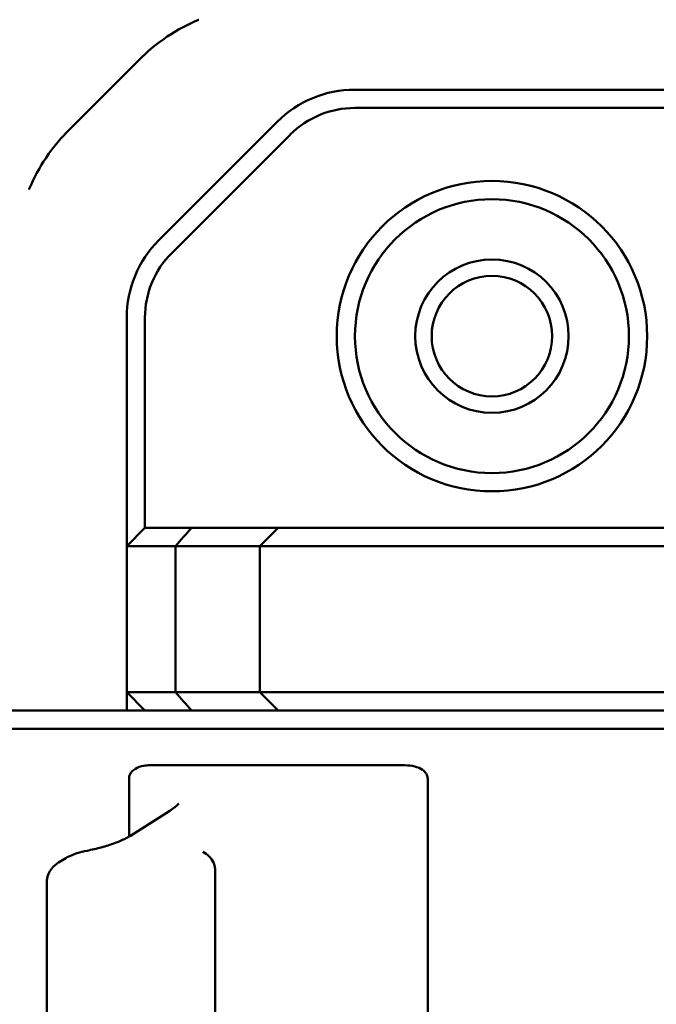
# Model space of a CAD drawing. Header units: millimetres. Extents: x 0 to 14369, y -869 to 2970.
# Tile 348 of 656: x 2115 to 2133, y 898 to 925. Entities that reach past the tile are written whole.
import ezdxf

# ---------------------------------------------------------------- set-up
doc = ezdxf.new("R2010")
doc.units = ezdxf.units.MM
doc.header["$LTSCALE"] = 10
doc.layers.add('Sichtbar (ISO)', color=7, linetype='Continuous', lineweight=50)

msp = doc.modelspace()

# ---------------------------------------------------------------- linework, layer by layer
at = {"layer": 'Sichtbar (ISO)'}
for p, q in [((2118.373, 923.468), (2116.429, 921.525)), ((2143.518, 922.635), (2124.26, 922.635)), ((2137.018, 922.135), (2124.26, 922.135)), ((2122.139, 921.756), (2118.896, 918.513)), ((2119.25, 918.16), (2122.493, 921.402)), ((2118.018, 910.135), (2118.018, 916.392)), ((2118.518, 916.392), (2118.518, 910.635)), ((2118.518, 910.635), (2118.018, 910.135)), ((2119.796, 910.635), (2118.518, 910.635)), ((2119.796, 910.635), (2122.166, 910.635)), ((2122.166, 910.635), (2121.666, 910.135)), ((2123.263, 910.635), (2122.166, 910.635)), ((2141.77, 910.635), (2123.263, 910.635)), ((2119.35, 910.135), (2118.018, 910.135)), ((2118.018, 906.135), (2118.018, 910.135)), ((2119.35, 906.135), (2119.35, 910.135)), ((2119.35, 910.135), (2121.666, 910.135)), ((2122.982, 910.135), (2121.666, 910.135)), ((2121.666, 910.135), (2121.666, 906.135)), ((2122.982, 910.135), (2161.434, 910.135)), ((2118.018, 906.135), (2119.35, 906.135)), ((2118.518, 905.635), (2118.018, 906.135)), ((2118.018, 905.635), (2118.018, 906.135)), ((2121.666, 906.135), (2119.35, 906.135)), ((2121.666, 906.135), (2122.982, 906.135)), ((2122.166, 905.635), (2121.666, 906.135)), ((2122.982, 906.135), (2161.434, 906.135)), ((2106.781, 905.635), (2161.061, 905.635)), ((2123.263, 905.635), (2161.455, 905.635)), ((2106.388, 905.135), (2161.184, 905.135)), ((2118.081, 903.762), (2118.081, 902.18)), ((2126.259, 903.762), (2126.259, 882.507)), ((2119.201, 902.889), (2118.118, 902.202)), ((2118.081, 902.137), (2118.081, 902.137)), ((2116.305, 901.564), (2116.152, 901.467)), ((2120.44, 901.247), (2120.44, 901.247)), ((2120.44, 885.022), (2120.44, 901.247)), ((2115.829, 885.328), (2115.829, 900.941))]:
    msp.add_line(p, q, dxfattribs=at)
for radius in [4.25, 3.75, 2.1, 1.65]:
    msp.add_circle((2128.018, 915.885), radius, dxfattribs=at)
for centre, radius, start, end in [((2124.26, 919.635), 3, 90, 135), ((2124.26, 919.635), 2.5, 90, 135), ((2121.018, 916.392), 3, 135, 180), ((2121.018, 916.392), 2.5, 135, 180)]:
    msp.add_arc(centre, radius, start, end, dxfattribs=at)
for centre, major_axis, ratio, start_param, end_param in [((2110.345, 900.609), (17.404, 19.219), 0.012569, 5.242277, 5.272493), ((2109.677, 916.368), (18.203, -20.086), 0.012764, 0.995496, 1.024679), ((2118.386, 901.78), (-0.268, 0.422), 0.769751, 6.283136, 6.283203), ((2117.027, 901.302), (-0.093, 0.491), 0.085632, 0.000026, 0.000108), ((2116.573, 901.142), (-0.268, 0.422), 0.769751, 6.28309, 6.283116)]:
    msp.add_ellipse(centre, major_axis=major_axis, ratio=ratio, start_param=start_param, end_param=end_param, dxfattribs=at)
for points, knots in [([(2119.992, 924.551), (2119.988, 924.55), (2119.984, 924.548), (2119.685, 924.423), (2119.399, 924.27), (2118.784, 923.859), (2118.533, 923.629), (2118.373, 923.468)], [-0.121882, -0.121882, -0.121882, -0.121882, -0.121142, -0.121142, -0.0679919, -0.0679919, -0.0000087, -0.0000087, -0.0000087, -0.0000087]), ([(2116.429, 921.525), (2116.245, 921.341), (2116.025, 921.092), (2115.629, 920.5), (2115.476, 920.215), (2115.35, 919.914), (2115.348, 919.91), (2115.346, 919.905)], [-0.2132685, -0.2132685, -0.2132685, -0.2132685, -0.0965581, -0.0965581, 0, 0, 0.0013726, 0.0013726, 0.0013726, 0.0013726]), ([(2118.658, 904.133), (2118.598, 904.133), (2118.541, 904.129), (2118.397, 904.104), (2118.319, 904.077), (2118.218, 904.017), (2118.181, 903.988), (2118.131, 903.928), (2118.113, 903.9), (2118.09, 903.842), (2118.084, 903.812), (2118.081, 903.775), (2118.081, 903.768), (2118.081, 903.762)], [-0.625864, -0.625864, -0.625864, -0.625864, -0.60161, -0.60161, -0.5613383, -0.5613383, -0.5370777, -0.5370777, -0.5208089, -0.5208089, -0.5062426, -0.5062426, -0.5030261, -0.5030261, -0.5030261, -0.5030261]), ([(2125.629, 904.133), (2124.411, 904.134), (2123.224, 904.135), (2120.922, 904.135), (2119.782, 904.134), (2118.658, 904.133)], [10.6872177, 10.6872177, 10.6872177, 10.6872177, 11.1087513, 11.1087513, 11.530286, 11.530286, 11.530286, 11.530286]), ([(2126.259, 903.762), (2126.259, 903.782), (2126.256, 903.801), (2126.245, 903.853), (2126.232, 903.883), (2126.189, 903.949), (2126.155, 903.981), (2126.062, 904.048), (2125.988, 904.08), (2125.82, 904.123), (2125.727, 904.133), (2125.629, 904.133)], [-0.1538789, -0.1538789, -0.1538789, -0.1538789, -0.1447764, -0.1447764, -0.1292115, -0.1292115, -0.1063998, -0.1063998, -0.0690732, -0.0690732, -0.0323531, -0.0323531, -0.0323531, -0.0323531]), ([(2119.201, 902.889), (2119.308, 902.957), (2119.385, 903.022), (2119.434, 903.075), (2119.441, 903.085), (2119.442, 903.087), (2119.442, 903.087), (2119.442, 903.087)], [0, 0, 0, 0, 0.06812283, 0.06812283, 0.09612346, 0.09612346, 0.09877096, 0.09877096, 0.09877096, 0.09877096]), ([(2116.933, 901.793), (2117.063, 901.818), (2117.196, 901.849), (2117.449, 901.918), (2117.572, 901.958), (2117.798, 902.041), (2117.902, 902.086), (2118.038, 902.154), (2118.082, 902.18), (2118.118, 902.202)], [0, 0, 0, 0, 0.0400135, 0.0400135, 0.0804759, 0.0804759, 0.1225177, 0.1225177, 0.1481256, 0.1481256, 0.1481256, 0.1481256]), ([(2116.306, 901.564), (2116.36, 901.599), (2116.418, 901.629), (2116.536, 901.68), (2116.594, 901.702), (2116.743, 901.751), (2116.839, 901.775), (2116.933, 901.793)], [0, 0, 0, 0, 0.02279257, 0.02279257, 0.04257212, 0.04257212, 0.07149271, 0.07149271, 0.07149271, 0.07149271]), ([(2120.098, 901.758), (2120.163, 901.729), (2120.227, 901.687), (2120.326, 901.588), (2120.365, 901.532), (2120.417, 901.416), (2120.433, 901.356), (2120.44, 901.28), (2120.44, 901.264), (2120.44, 901.247)], [0, 0, 0, 0, 0.02373307, 0.02373307, 0.04437305, 0.04437305, 0.06321104, 0.06321104, 0.06822976, 0.06822976, 0.06822976, 0.06822976]), ([(2115.829, 900.941), (2115.829, 901.001), (2115.84, 901.062), (2115.878, 901.174), (2115.906, 901.226), (2115.974, 901.321), (2116.015, 901.363), (2116.088, 901.424), (2116.119, 901.446), (2116.152, 901.467)], [0.00000194, 0.00000194, 0.00000194, 0.00000194, 0.01873518, 0.01873518, 0.03735582, 0.03735582, 0.05720625, 0.05720625, 0.07075688, 0.07075688, 0.07075688, 0.07075688])]:
    msp.add_open_spline(points, degree=3, knots=knots, dxfattribs=at)

doc.saveas('drawing.dxf')
